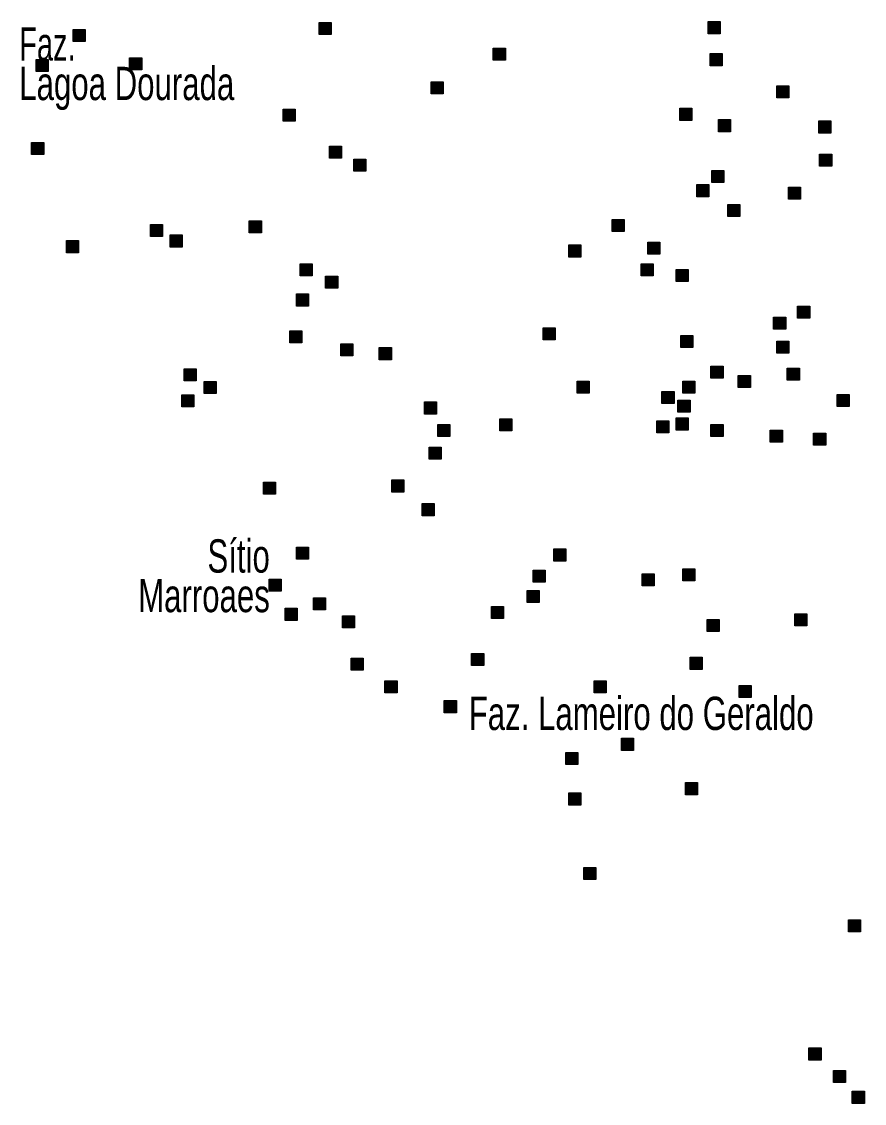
# Model space of a CAD drawing. Extents: x 445.4 to 500, y 8728.7 to 8784.
# Drawn here: x 475.55 to 479.6, y 8752.59 to 8757.79 of the extents above; entities that cross this region are included whole.
import ezdxf
from ezdxf.enums import TextEntityAlignment as Align

# ---------------------------------------------------------------- set-up
doc = ezdxf.new("R2010")
doc.units = 0
doc.header["$LTSCALE"] = 0.064
doc.layers.add('2', color=7, linetype='Continuous', lineweight=25)
doc.layers.add('61', color=7, linetype='Continuous')

msp = doc.modelspace()

# ---------------------------------------------------------------- hatches: boundary and pattern name
at = {"layer": '2'}
for points in [[(475.7977, 8757.7517), (475.8557, 8757.7517), (475.8557, 8757.6937), (475.7977, 8757.6937)], [(476.9788, 8757.7851), (477.0368, 8757.7851), (477.0368, 8757.7271), (476.9788, 8757.7271)], [(478.8476, 8757.7896), (478.9056, 8757.7896), (478.9056, 8757.7316), (478.8476, 8757.7316)], [(477.8159, 8757.6629), (477.8739, 8757.6629), (477.8739, 8757.6049), (477.8159, 8757.6049)], [(475.6202, 8757.6084), (475.6782, 8757.6084), (475.6782, 8757.5504), (475.6202, 8757.5504)], [(476.0692, 8757.6158), (476.1272, 8757.6158), (476.1272, 8757.5578), (476.0692, 8757.5578)], [(478.8566, 8757.6357), (478.9146, 8757.6357), (478.9146, 8757.5777), (478.8566, 8757.5777)], [(477.5172, 8757.4999), (477.5752, 8757.4999), (477.5752, 8757.4419), (477.5172, 8757.4419)], [(479.1779, 8757.4818), (479.2359, 8757.4818), (479.2359, 8757.4238), (479.1779, 8757.4238)], [(476.8068, 8757.3686), (476.8648, 8757.3686), (476.8648, 8757.3106), (476.8068, 8757.3106)], [(478.7118, 8757.3731), (478.7698, 8757.3731), (478.7698, 8757.3151), (478.7118, 8757.3151)], [(478.8974, 8757.3188), (478.9554, 8757.3188), (478.9554, 8757.2608), (478.8974, 8757.2608)], [(479.3792, 8757.3125), (479.4372, 8757.3125), (479.4372, 8757.2545), (479.3792, 8757.2545)], [(475.5986, 8757.2084), (475.6566, 8757.2084), (475.6566, 8757.1504), (475.5986, 8757.1504)], [(477.0285, 8757.192), (477.0865, 8757.192), (477.0865, 8757.134), (477.0285, 8757.134)], [(477.1462, 8757.1286), (477.2042, 8757.1286), (477.2042, 8757.0706), (477.1462, 8757.0706)], [(479.383, 8757.1535), (479.441, 8757.1535), (479.441, 8757.0955), (479.383, 8757.0955)], [(478.8657, 8757.0743), (478.9237, 8757.0743), (478.9237, 8757.0163), (478.8657, 8757.0163)], [(478.7933, 8757.0064), (478.8513, 8757.0064), (478.8513, 8756.9484), (478.7933, 8756.9484)], [(479.2338, 8756.9947), (479.2918, 8756.9947), (479.2918, 8756.9367), (479.2338, 8756.9367)], [(478.9426, 8756.9113), (479.0006, 8756.9113), (479.0006, 8756.8533), (478.9426, 8756.8533)], [(476.1687, 8756.8145), (476.2267, 8756.8145), (476.2267, 8756.7565), (476.1687, 8756.7565)], [(476.6439, 8756.8326), (476.7019, 8756.8326), (476.7019, 8756.7746), (476.6439, 8756.7746)], [(478.386, 8756.8389), (478.444, 8756.8389), (478.444, 8756.7809), (478.386, 8756.7809)], [(476.2638, 8756.7647), (476.3218, 8756.7647), (476.3218, 8756.7067), (476.2638, 8756.7067)], [(475.766, 8756.7375), (475.824, 8756.7375), (475.824, 8756.6795), (475.766, 8756.6795)], [(478.1779, 8756.7166), (478.2359, 8756.7166), (478.2359, 8756.6586), (478.1779, 8756.6586)], [(478.558, 8756.7302), (478.616, 8756.7302), (478.616, 8756.6722), (478.558, 8756.6722)], [(476.8883, 8756.6261), (476.9463, 8756.6261), (476.9463, 8756.5681), (476.8883, 8756.5681)], [(478.5263, 8756.6261), (478.5843, 8756.6261), (478.5843, 8756.5681), (478.5263, 8756.5681)], [(477.0104, 8756.5672), (477.0684, 8756.5672), (477.0684, 8756.5092), (477.0104, 8756.5092)], [(478.6937, 8756.5989), (478.7517, 8756.5989), (478.7517, 8756.5409), (478.6937, 8756.5409)], [(476.8702, 8756.4812), (476.9282, 8756.4812), (476.9282, 8756.4232), (476.8702, 8756.4232)], [(479.2775, 8756.4224), (479.3355, 8756.4224), (479.3355, 8756.3644), (479.2775, 8756.3644)], [(479.162, 8756.3701), (479.22, 8756.3701), (479.22, 8756.3121), (479.162, 8756.3121)], [(476.8385, 8756.3046), (476.8965, 8756.3046), (476.8965, 8756.2466), (476.8385, 8756.2466)], [(478.0557, 8756.3182), (478.1137, 8756.3182), (478.1137, 8756.2602), (478.0557, 8756.2602)], [(477.0828, 8756.2413), (477.1408, 8756.2413), (477.1408, 8756.1833), (477.0828, 8756.1833)], [(478.7164, 8756.282), (478.7744, 8756.282), (478.7744, 8756.224), (478.7164, 8756.224)], [(479.1779, 8756.2548), (479.2359, 8756.2548), (479.2359, 8756.1968), (479.1779, 8756.1968)], [(477.2684, 8756.2231), (477.3264, 8756.2231), (477.3264, 8756.1651), (477.2684, 8756.1651)], [(476.3307, 8756.122), (476.3887, 8756.122), (476.3887, 8756.064), (476.3307, 8756.064)], [(478.8612, 8756.1344), (478.9192, 8756.1344), (478.9192, 8756.0764), (478.8612, 8756.0764)], [(478.9924, 8756.0891), (479.0504, 8756.0891), (479.0504, 8756.0311), (478.9924, 8756.0311)], [(479.2277, 8756.1253), (479.2857, 8756.1253), (479.2857, 8756.0673), (479.2277, 8756.0673)], [(476.4267, 8756.0602), (476.4847, 8756.0602), (476.4847, 8756.0022), (476.4267, 8756.0022)], [(478.2186, 8756.0619), (478.2766, 8756.0619), (478.2766, 8756.0039), (478.2186, 8756.0039)], [(478.7254, 8756.0619), (478.7834, 8756.0619), (478.7834, 8756.0039), (478.7254, 8756.0039)], [(476.3195, 8755.9961), (476.3775, 8755.9961), (476.3775, 8755.9381), (476.3195, 8755.9381)], [(478.6259, 8756.0121), (478.6839, 8756.0121), (478.6839, 8755.9541), (478.6259, 8755.9541)], [(479.4675, 8755.9985), (479.5255, 8755.9985), (479.5255, 8755.9405), (479.4675, 8755.9405)], [(477.4856, 8755.9623), (477.5436, 8755.9623), (477.5436, 8755.9043), (477.4856, 8755.9043)], [(478.7028, 8755.9714), (478.7608, 8755.9714), (478.7608, 8755.9134), (478.7028, 8755.9134)], [(477.8476, 8755.8808), (477.9056, 8755.8808), (477.9056, 8755.8228), (477.8476, 8755.8228)], [(478.6937, 8755.8854), (478.7517, 8755.8854), (478.7517, 8755.8274), (478.6937, 8755.8274)], [(477.5489, 8755.8537), (477.6069, 8755.8537), (477.6069, 8755.7957), (477.5489, 8755.7957)], [(478.6009, 8755.8722), (478.6589, 8755.8722), (478.6589, 8755.8142), (478.6009, 8755.8142)], [(478.8612, 8755.8537), (478.9192, 8755.8537), (478.9192, 8755.7957), (478.8612, 8755.7957)], [(479.1462, 8755.8265), (479.2042, 8755.8265), (479.2042, 8755.7685), (479.1462, 8755.7685)], [(479.3544, 8755.8129), (479.4124, 8755.8129), (479.4124, 8755.7549), (479.3544, 8755.7549)], [(477.5082, 8755.745), (477.5662, 8755.745), (477.5662, 8755.687), (477.5082, 8755.687)], [(476.7118, 8755.5775), (476.7698, 8755.5775), (476.7698, 8755.5195), (476.7118, 8755.5195)], [(477.3281, 8755.5873), (477.3861, 8755.5873), (477.3861, 8755.5293), (477.3281, 8755.5293)], [(477.4736, 8755.4736), (477.5316, 8755.4736), (477.5316, 8755.4156), (477.4736, 8755.4156)], [(476.8702, 8755.2651), (476.9282, 8755.2651), (476.9282, 8755.2071), (476.8702, 8755.2071)], [(478.106, 8755.256), (478.164, 8755.256), (478.164, 8755.198), (478.106, 8755.198)], [(478.0065, 8755.1541), (478.0645, 8755.1541), (478.0645, 8755.0961), (478.0065, 8755.0961)], [(478.7254, 8755.161), (478.7834, 8755.161), (478.7834, 8755.103), (478.7254, 8755.103)], [(476.7389, 8755.1112), (476.7969, 8755.1112), (476.7969, 8755.0532), (476.7389, 8755.0532)], [(478.5307, 8755.136), (478.5887, 8755.136), (478.5887, 8755.078), (478.5307, 8755.078)], [(477.9788, 8755.0568), (478.0368, 8755.0568), (478.0368, 8754.9988), (477.9788, 8754.9988)], [(476.9516, 8755.0206), (477.0096, 8755.0206), (477.0096, 8754.9626), (476.9516, 8754.9626)], [(476.8159, 8754.9708), (476.8739, 8754.9708), (476.8739, 8754.9128), (476.8159, 8754.9128)], [(477.8068, 8754.9799), (477.8648, 8754.9799), (477.8648, 8754.9219), (477.8068, 8754.9219)], [(479.2639, 8754.9437), (479.3219, 8754.9437), (479.3219, 8754.8857), (479.2639, 8754.8857)], [(477.0919, 8754.9346), (477.1499, 8754.9346), (477.1499, 8754.8766), (477.0919, 8754.8766)], [(478.8431, 8754.9165), (478.9011, 8754.9165), (478.9011, 8754.8585), (478.8431, 8754.8585)], [(477.7118, 8754.7535), (477.7698, 8754.7535), (477.7698, 8754.6955), (477.7118, 8754.6955)], [(478.7616, 8754.7354), (478.8196, 8754.7354), (478.8196, 8754.6774), (478.7616, 8754.6774)], [(477.1326, 8754.7309), (477.1906, 8754.7309), (477.1906, 8754.6729), (477.1326, 8754.6729)], [(477.2955, 8754.6222), (477.3535, 8754.6222), (477.3535, 8754.5642), (477.2955, 8754.5642)], [(478.3001, 8754.6222), (478.3581, 8754.6222), (478.3581, 8754.5642), (478.3001, 8754.5642)], [(478.9969, 8754.5996), (479.0549, 8754.5996), (479.0549, 8754.5416), (478.9969, 8754.5416)], [(477.5806, 8754.5271), (477.6386, 8754.5271), (477.6386, 8754.4691), (477.5806, 8754.4691)], [(478.4313, 8754.346), (478.4893, 8754.346), (478.4893, 8754.288), (478.4313, 8754.288)], [(478.1643, 8754.2781), (478.2223, 8754.2781), (478.2223, 8754.2201), (478.1643, 8754.2201)], [(478.739, 8754.1332), (478.797, 8754.1332), (478.797, 8754.0752), (478.739, 8754.0752)], [(478.1779, 8754.0834), (478.2359, 8754.0834), (478.2359, 8754.0254), (478.1779, 8754.0254)], [(478.2503, 8753.7258), (478.3083, 8753.7258), (478.3083, 8753.6678), (478.2503, 8753.6678)], [(479.5218, 8753.474), (479.5798, 8753.474), (479.5798, 8753.416), (479.5218, 8753.416)], [(479.3318, 8752.8583), (479.3898, 8752.8583), (479.3898, 8752.8003), (479.3318, 8752.8003)], [(479.4494, 8752.7496), (479.5074, 8752.7496), (479.5074, 8752.6916), (479.4494, 8752.6916)], [(479.5399, 8752.65), (479.5979, 8752.65), (479.5979, 8752.592), (479.5399, 8752.592)]]:
    msp.add_hatch(color=256, dxfattribs=at).paths.add_polyline_path(points)

# ---------------------------------------------------------------- linework, layer by layer
for points in [[(475.7977, 8757.7517), (475.8557, 8757.7517), (475.8557, 8757.6937), (475.7977, 8757.6937)], [(476.9788, 8757.7851), (477.0368, 8757.7851), (477.0368, 8757.7271), (476.9788, 8757.7271)], [(478.8476, 8757.7896), (478.9056, 8757.7896), (478.9056, 8757.7316), (478.8476, 8757.7316)], [(477.8159, 8757.6629), (477.8739, 8757.6629), (477.8739, 8757.6049), (477.8159, 8757.6049)], [(475.6202, 8757.6084), (475.6782, 8757.6084), (475.6782, 8757.5504), (475.6202, 8757.5504)], [(476.0692, 8757.6158), (476.1272, 8757.6158), (476.1272, 8757.5578), (476.0692, 8757.5578)], [(478.8566, 8757.6357), (478.9146, 8757.6357), (478.9146, 8757.5777), (478.8566, 8757.5777)], [(477.5172, 8757.4999), (477.5752, 8757.4999), (477.5752, 8757.4419), (477.5172, 8757.4419)], [(479.1779, 8757.4818), (479.2359, 8757.4818), (479.2359, 8757.4238), (479.1779, 8757.4238)], [(476.8068, 8757.3686), (476.8648, 8757.3686), (476.8648, 8757.3106), (476.8068, 8757.3106)], [(478.7118, 8757.3731), (478.7698, 8757.3731), (478.7698, 8757.3151), (478.7118, 8757.3151)], [(478.8974, 8757.3188), (478.9554, 8757.3188), (478.9554, 8757.2608), (478.8974, 8757.2608)], [(479.3792, 8757.3125), (479.4372, 8757.3125), (479.4372, 8757.2545), (479.3792, 8757.2545)], [(475.5986, 8757.2084), (475.6566, 8757.2084), (475.6566, 8757.1504), (475.5986, 8757.1504)], [(477.0285, 8757.192), (477.0865, 8757.192), (477.0865, 8757.134), (477.0285, 8757.134)], [(477.1462, 8757.1286), (477.2042, 8757.1286), (477.2042, 8757.0706), (477.1462, 8757.0706)], [(479.383, 8757.1535), (479.441, 8757.1535), (479.441, 8757.0955), (479.383, 8757.0955)], [(478.8657, 8757.0743), (478.9237, 8757.0743), (478.9237, 8757.0163), (478.8657, 8757.0163)], [(478.7933, 8757.0064), (478.8513, 8757.0064), (478.8513, 8756.9484), (478.7933, 8756.9484)], [(479.2338, 8756.9947), (479.2918, 8756.9947), (479.2918, 8756.9367), (479.2338, 8756.9367)], [(478.9426, 8756.9113), (479.0006, 8756.9113), (479.0006, 8756.8533), (478.9426, 8756.8533)], [(476.1687, 8756.8145), (476.2267, 8756.8145), (476.2267, 8756.7565), (476.1687, 8756.7565)], [(476.6439, 8756.8326), (476.7019, 8756.8326), (476.7019, 8756.7746), (476.6439, 8756.7746)], [(478.386, 8756.8389), (478.444, 8756.8389), (478.444, 8756.7809), (478.386, 8756.7809)], [(476.2638, 8756.7647), (476.3218, 8756.7647), (476.3218, 8756.7067), (476.2638, 8756.7067)], [(475.766, 8756.7375), (475.824, 8756.7375), (475.824, 8756.6795), (475.766, 8756.6795)], [(478.1779, 8756.7166), (478.2359, 8756.7166), (478.2359, 8756.6586), (478.1779, 8756.6586)], [(478.558, 8756.7302), (478.616, 8756.7302), (478.616, 8756.6722), (478.558, 8756.6722)], [(476.8883, 8756.6261), (476.9463, 8756.6261), (476.9463, 8756.5681), (476.8883, 8756.5681)], [(478.5263, 8756.6261), (478.5843, 8756.6261), (478.5843, 8756.5681), (478.5263, 8756.5681)], [(477.0104, 8756.5672), (477.0684, 8756.5672), (477.0684, 8756.5092), (477.0104, 8756.5092)], [(478.6937, 8756.5989), (478.7517, 8756.5989), (478.7517, 8756.5409), (478.6937, 8756.5409)], [(476.8702, 8756.4812), (476.9282, 8756.4812), (476.9282, 8756.4232), (476.8702, 8756.4232)], [(479.2775, 8756.4224), (479.3355, 8756.4224), (479.3355, 8756.3644), (479.2775, 8756.3644)], [(479.162, 8756.3701), (479.22, 8756.3701), (479.22, 8756.3121), (479.162, 8756.3121)], [(476.8385, 8756.3046), (476.8965, 8756.3046), (476.8965, 8756.2466), (476.8385, 8756.2466)], [(478.0557, 8756.3182), (478.1137, 8756.3182), (478.1137, 8756.2602), (478.0557, 8756.2602)], [(477.0828, 8756.2413), (477.1408, 8756.2413), (477.1408, 8756.1833), (477.0828, 8756.1833)], [(478.7164, 8756.282), (478.7744, 8756.282), (478.7744, 8756.224), (478.7164, 8756.224)], [(479.1779, 8756.2548), (479.2359, 8756.2548), (479.2359, 8756.1968), (479.1779, 8756.1968)], [(477.2684, 8756.2231), (477.3264, 8756.2231), (477.3264, 8756.1651), (477.2684, 8756.1651)], [(476.3307, 8756.122), (476.3887, 8756.122), (476.3887, 8756.064), (476.3307, 8756.064)], [(478.8612, 8756.1344), (478.9192, 8756.1344), (478.9192, 8756.0764), (478.8612, 8756.0764)], [(478.9924, 8756.0891), (479.0504, 8756.0891), (479.0504, 8756.0311), (478.9924, 8756.0311)], [(479.2277, 8756.1253), (479.2857, 8756.1253), (479.2857, 8756.0673), (479.2277, 8756.0673)], [(476.4267, 8756.0602), (476.4847, 8756.0602), (476.4847, 8756.0022), (476.4267, 8756.0022)], [(478.2186, 8756.0619), (478.2766, 8756.0619), (478.2766, 8756.0039), (478.2186, 8756.0039)], [(478.7254, 8756.0619), (478.7834, 8756.0619), (478.7834, 8756.0039), (478.7254, 8756.0039)], [(476.3195, 8755.9961), (476.3775, 8755.9961), (476.3775, 8755.9381), (476.3195, 8755.9381)], [(478.6259, 8756.0121), (478.6839, 8756.0121), (478.6839, 8755.9541), (478.6259, 8755.9541)], [(479.4675, 8755.9985), (479.5255, 8755.9985), (479.5255, 8755.9405), (479.4675, 8755.9405)], [(477.4856, 8755.9623), (477.5436, 8755.9623), (477.5436, 8755.9043), (477.4856, 8755.9043)], [(478.7028, 8755.9714), (478.7608, 8755.9714), (478.7608, 8755.9134), (478.7028, 8755.9134)], [(477.8476, 8755.8808), (477.9056, 8755.8808), (477.9056, 8755.8228), (477.8476, 8755.8228)], [(478.6937, 8755.8854), (478.7517, 8755.8854), (478.7517, 8755.8274), (478.6937, 8755.8274)], [(477.5489, 8755.8537), (477.6069, 8755.8537), (477.6069, 8755.7957), (477.5489, 8755.7957)], [(478.6009, 8755.8722), (478.6589, 8755.8722), (478.6589, 8755.8142), (478.6009, 8755.8142)], [(478.8612, 8755.8537), (478.9192, 8755.8537), (478.9192, 8755.7957), (478.8612, 8755.7957)], [(479.1462, 8755.8265), (479.2042, 8755.8265), (479.2042, 8755.7685), (479.1462, 8755.7685)], [(479.3544, 8755.8129), (479.4124, 8755.8129), (479.4124, 8755.7549), (479.3544, 8755.7549)], [(477.5082, 8755.745), (477.5662, 8755.745), (477.5662, 8755.687), (477.5082, 8755.687)], [(476.7118, 8755.5775), (476.7698, 8755.5775), (476.7698, 8755.5195), (476.7118, 8755.5195)], [(477.3281, 8755.5873), (477.3861, 8755.5873), (477.3861, 8755.5293), (477.3281, 8755.5293)], [(477.4736, 8755.4736), (477.5316, 8755.4736), (477.5316, 8755.4156), (477.4736, 8755.4156)], [(476.8702, 8755.2651), (476.9282, 8755.2651), (476.9282, 8755.2071), (476.8702, 8755.2071)], [(478.106, 8755.256), (478.164, 8755.256), (478.164, 8755.198), (478.106, 8755.198)], [(478.0065, 8755.1541), (478.0645, 8755.1541), (478.0645, 8755.0961), (478.0065, 8755.0961)], [(478.7254, 8755.161), (478.7834, 8755.161), (478.7834, 8755.103), (478.7254, 8755.103)], [(476.7389, 8755.1112), (476.7969, 8755.1112), (476.7969, 8755.0532), (476.7389, 8755.0532)], [(478.5307, 8755.136), (478.5887, 8755.136), (478.5887, 8755.078), (478.5307, 8755.078)], [(477.9788, 8755.0568), (478.0368, 8755.0568), (478.0368, 8754.9988), (477.9788, 8754.9988)], [(476.9516, 8755.0206), (477.0096, 8755.0206), (477.0096, 8754.9626), (476.9516, 8754.9626)], [(476.8159, 8754.9708), (476.8739, 8754.9708), (476.8739, 8754.9128), (476.8159, 8754.9128)], [(477.8068, 8754.9799), (477.8648, 8754.9799), (477.8648, 8754.9219), (477.8068, 8754.9219)], [(479.2639, 8754.9437), (479.3219, 8754.9437), (479.3219, 8754.8857), (479.2639, 8754.8857)], [(477.0919, 8754.9346), (477.1499, 8754.9346), (477.1499, 8754.8766), (477.0919, 8754.8766)], [(478.8431, 8754.9165), (478.9011, 8754.9165), (478.9011, 8754.8585), (478.8431, 8754.8585)], [(477.7118, 8754.7535), (477.7698, 8754.7535), (477.7698, 8754.6955), (477.7118, 8754.6955)], [(478.7616, 8754.7354), (478.8196, 8754.7354), (478.8196, 8754.6774), (478.7616, 8754.6774)], [(477.1326, 8754.7309), (477.1906, 8754.7309), (477.1906, 8754.6729), (477.1326, 8754.6729)], [(477.2955, 8754.6222), (477.3535, 8754.6222), (477.3535, 8754.5642), (477.2955, 8754.5642)], [(478.3001, 8754.6222), (478.3581, 8754.6222), (478.3581, 8754.5642), (478.3001, 8754.5642)], [(478.9969, 8754.5996), (479.0549, 8754.5996), (479.0549, 8754.5416), (478.9969, 8754.5416)], [(477.5806, 8754.5271), (477.6386, 8754.5271), (477.6386, 8754.4691), (477.5806, 8754.4691)], [(478.4313, 8754.346), (478.4893, 8754.346), (478.4893, 8754.288), (478.4313, 8754.288)], [(478.1643, 8754.2781), (478.2223, 8754.2781), (478.2223, 8754.2201), (478.1643, 8754.2201)], [(478.739, 8754.1332), (478.797, 8754.1332), (478.797, 8754.0752), (478.739, 8754.0752)], [(478.1779, 8754.0834), (478.2359, 8754.0834), (478.2359, 8754.0254), (478.1779, 8754.0254)], [(478.2503, 8753.7258), (478.3083, 8753.7258), (478.3083, 8753.6678), (478.2503, 8753.6678)], [(479.5218, 8753.474), (479.5798, 8753.474), (479.5798, 8753.416), (479.5218, 8753.416)], [(479.3318, 8752.8583), (479.3898, 8752.8583), (479.3898, 8752.8003), (479.3318, 8752.8003)], [(479.4494, 8752.7496), (479.5074, 8752.7496), (479.5074, 8752.6916), (479.4494, 8752.6916)], [(479.5399, 8752.65), (479.5979, 8752.65), (479.5979, 8752.592), (479.5399, 8752.592)]]:
    msp.add_lwpolyline(points, close=True, dxfattribs=at)

# ---------------------------------------------------------------- texts
at = {"layer": '61'}
for s, width, p in [('Faz.', 0.65, (475.5392, 8757.6027)), ('Lagoa Dourada', 0.7, (475.5392, 8757.4127)), ('Faz. Lameiro do Geraldo', 0.7, (477.6978, 8754.386))]:
    msp.add_text(s, height=0.16, dxfattribs=dict(at, width=width)).set_placement(p)
at = {"layer": '61', "width": 0.7}
for s, p in [('Sítio', (476.7426, 8755.1422)), ('Marroaes', (476.7426, 8754.9522))]:
    msp.add_text(s, height=0.16, dxfattribs=at).set_placement(p, align=Align.RIGHT)

doc.saveas('drawing.dxf')
